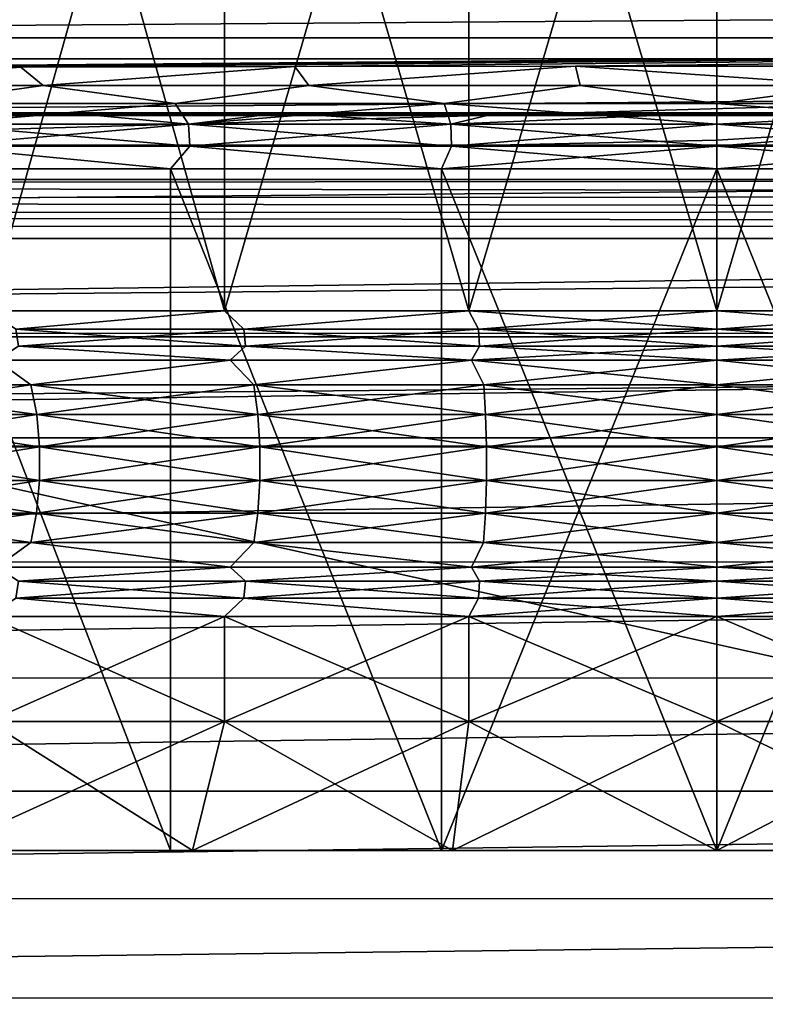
# Model space of a CAD drawing. Header units: metres. Extents: x -206 to 75, y -104 to 104.
# Tile 371 of 656: x -136.41 to -130.62, y 33.09 to 40.72. Entities that reach past the tile are written whole.
import ezdxf

# ---------------------------------------------------------------- set-up
doc = ezdxf.new("R2010")
doc.units = ezdxf.units.M
doc.layers.add('solid_01_1-CONSUMER_THERM_B_125288', color=7, linetype='CONTINUOUS')

msp = doc.modelspace()

# ---------------------------------------------------------------- linework, layer by layer
at = {"layer": 'solid_01_1-CONSUMER_THERM_B_125288'}
for points in [[(-158.776108, 66.195313), (-102.949013, 67.817345), (-158.757141, -66.251068)], [(-102.949013, 67.817345), (-158.757065, -66.804688), (-158.757141, -66.251068)], [(-102.949013, 67.817345), (-103.148926, 67.301086), (-158.757065, -66.804688)], [(-103.148926, 67.301086), (-103.25058, 66.756882), (-158.757065, -66.804688)], [(-103.25058, 66.756882), (-159.058624, -67.86515), (-158.858719, -67.348892)], [(-103.25058, 66.756882), (-103.250504, 66.203262), (-159.058624, -67.86515)], [(-103.25058, 66.756882), (-158.858719, -67.348892), (-158.757065, -66.804688)], [(-103.250504, 66.203262), (-103.231537, -66.243118), (-159.058624, -67.86515)], [(-134.817459, 44.981232, 39.367752), (-134.817459, 38.465504, 39.367752), (-136.650772, 38.465504, 38.772068)], [(-134.817459, 44.981232, 39.367752), (-136.650772, 38.465504, 38.772068), (-136.650772, 44.981232, 38.772072)], [(-136.650772, 44.981232, 10.227927), (-136.650772, 38.465504, 10.227931), (-134.817459, 38.465504, 9.632249)], [(-136.650772, 44.981232, 10.227927), (-134.817459, 38.465504, 9.632249), (-134.817459, 44.981232, 9.632246)], [(-132.923935, 44.981232, 39.728962), (-132.923935, 38.465504, 39.728962), (-134.817459, 38.465504, 39.367752)], [(-132.923935, 44.981232, 39.728962), (-134.817459, 38.465504, 39.367752), (-134.817459, 44.981232, 39.367752)], [(-134.817459, 44.981232, 9.632246), (-134.817459, 38.465504, 9.632249), (-132.923935, 38.465504, 9.271039)], [(-134.817459, 44.981232, 9.632246), (-132.923935, 38.465504, 9.271039), (-132.923935, 44.981232, 9.271039)], [(-131.000076, 44.981232, 39.849998), (-131.000061, 38.465504, 39.849998), (-132.923935, 38.465504, 39.728962)], [(-132.923935, 44.981232, 39.728962), (-131.000076, 44.981232, 39.849998), (-132.923935, 38.465504, 39.728962)], [(-132.923935, 44.981232, 9.271039), (-132.923935, 38.465504, 9.271039), (-131.000061, 38.465504, 9.15)], [(-132.923935, 44.981232, 9.271039), (-131.000061, 38.465504, 9.15), (-131.000076, 44.981232, 9.15)], [(-131.000076, 44.981232, 39.849998), (-129.076202, 44.981236, 39.728962), (-131.000061, 38.465504, 39.849998)], [(-129.076202, 44.981236, 9.271039), (-131.000076, 44.981232, 9.15), (-129.076202, 38.465508, 9.271039)], [(-131.000076, 44.981232, 9.15), (-131.000061, 38.465504, 9.15), (-129.076202, 38.465508, 9.271039)], [(-129.076202, 44.981236, 39.728962), (-129.076202, 38.465508, 39.728962), (-131.000061, 38.465504, 39.849998)], [(-89.964531, 41.016792, 108.5), (-172.035614, 41.016754, 108.5), (-172.545212, 40.420033, 108.5)], [(-89.964531, 41.016792, 108.5), (-172.545212, 40.420033, 108.5), (-89.454918, 40.420071, 108.5)], [(-111.998276, 40.583405, 63.5), (-150.001862, 39.483021, 63.5), (-150.001862, 40.583385, 63.5)], [(-111.998276, 40.583405, 63.5), (-111.998276, 39.483036, 63.5), (-150.001862, 39.483021, 63.5)], [(-111.998276, 40.583405, 63.5), (-150.001862, 40.583385, 63.5), (-142.165909, 40.321934, 38.533939)], [(-111.998276, 40.583405, 63.5), (-142.165909, 40.321934, 38.533939), (-140.374023, 40.335114, 39.792103)], [(-111.998276, 40.583405, 63.5), (-140.374023, 40.335114, 39.792103), (-138.441269, 40.345901, 40.822292)], [(-111.998276, 40.583405, 63.5), (-138.441269, 40.345901, 40.822292), (-136.396637, 40.354141, 41.608913)], [(-111.998276, 40.583405, 63.5), (-136.396637, 40.354141, 41.608913), (-134.270828, 40.359703, 42.140049)], [(-111.998276, 40.583405, 63.5), (-134.270828, 40.359703, 42.140049), (-132.09581, 40.362507, 42.40765)], [(-111.998276, 40.583405, 63.5), (-132.09581, 40.362507, 42.40765), (-129.904327, 40.362507, 42.40765)], [(-89.454918, 40.420071, 108.5), (-172.545212, 40.420033, 108.5), (-172.954926, 39.751484, 108.5)], [(-89.454918, 40.420071, 108.5), (-172.954926, 39.751484, 108.5), (-89.045204, 39.751526, 108.5)], [(-136.396637, 40.354141, 41.608913), (-138.441269, 40.345901, 40.822292), (-138.210922, 40.213741, 40.887657)], [(-136.396637, 40.354141, 41.608913), (-138.210922, 40.213741, 40.887657), (-136.224075, 40.213741, 41.624878)], [(-134.270828, 40.359703, 42.140049), (-136.396637, 40.354141, 41.608913), (-136.224075, 40.213741, 41.624878)], [(-134.270828, 40.359703, 42.140049), (-136.224075, 40.213741, 41.624878), (-134.164032, 40.213741, 42.122169)], [(-132.09581, 40.362507, 42.40765), (-134.270828, 40.359703, 42.140049), (-134.164032, 40.213741, 42.122169)], [(-132.09581, 40.362507, 42.40765), (-134.164032, 40.213741, 42.122169), (-132.059677, 40.213741, 42.372574)], [(-132.09581, 40.362507, 42.40765), (-132.059677, 40.213741, 42.372574), (-129.94046, 40.213745, 42.372574)], [(-129.904327, 40.362507, 42.40765), (-132.09581, 40.362507, 42.40765), (-129.94046, 40.213745, 42.372574)], [(-137.224777, 40.074497, 41.217625), (-136.224075, 40.213741, 41.624878), (-138.210922, 40.213741, 40.887657)], [(-137.224777, 40.074497, 41.217625), (-135.19928, 40.074497, 41.837605), (-136.224075, 40.213741, 41.624878)], [(-135.19928, 40.074497, 41.837605), (-134.164032, 40.213741, 42.122169), (-136.224075, 40.213741, 41.624878)], [(-135.19928, 40.074497, 41.837605), (-133.114578, 40.074497, 42.213123), (-134.164032, 40.213741, 42.122169)], [(-133.114578, 40.074497, 42.213123), (-132.059677, 40.213741, 42.372574), (-134.164032, 40.213741, 42.122169)], [(-133.114578, 40.074497, 42.213123), (-131.000061, 40.074501, 42.33889), (-132.059677, 40.213741, 42.372574)], [(-131.000061, 40.074501, 42.33889), (-129.94046, 40.213745, 42.372574), (-132.059677, 40.213741, 42.372574)], [(-131.000061, 40.074501, 42.33889), (-128.885559, 40.074501, 42.213123), (-129.94046, 40.213745, 42.372574)], [(-137.075211, 39.9142, 41.191338), (-135.19928, 40.074497, 41.837605), (-137.224777, 40.074497, 41.217625)], [(-137.075211, 39.9142, 41.191338), (-135.09639, 39.9142, 41.783756), (-135.19928, 40.074497, 41.837605)], [(-135.09639, 39.9142, 41.783756), (-133.114578, 40.074497, 42.213123), (-135.19928, 40.074497, 41.837605)], [(-135.09639, 39.9142, 41.783756), (-133.06218, 39.9142, 42.142445), (-133.114578, 40.074497, 42.213123)], [(-131.000061, 39.914204, 42.26255), (-131.000061, 40.074501, 42.33889), (-133.114578, 40.074497, 42.213123)], [(-133.06218, 39.9142, 42.142445), (-131.000061, 39.914204, 42.26255), (-133.114578, 40.074497, 42.213123)], [(-128.937958, 39.914204, 42.142445), (-128.885559, 40.074501, 42.213123), (-131.000061, 40.074501, 42.33889)], [(-131.000061, 39.914204, 42.26255), (-128.937958, 39.914204, 42.142445), (-131.000061, 40.074501, 42.33889)], [(-149.500061, 39.981224, 6), (-135.792053, 39.995445, 7.357163), (-137.629044, 40.001968, 7.980417)], [(-136.025284, 40.001972, 7.424076), (-137.629044, 40.001968, 7.980417), (-135.792053, 39.995445, 7.357163)], [(-137.075211, 39.9142, 7.808663), (-137.629044, 40.001968, 7.980417), (-136.025284, 40.001972, 7.424076)], [(-135.09639, 39.9142, 7.216242), (-137.075211, 39.9142, 7.808663), (-136.025284, 40.001972, 7.424076)], [(-134.375824, 40.001972, 7.023036), (-136.025284, 40.001972, 7.424076), (-135.792053, 39.995445, 7.357163)], [(-135.09639, 39.9142, 7.216242), (-136.025284, 40.001972, 7.424076), (-134.375824, 40.001972, 7.023036)], [(-134.375824, 40.001972, 7.023036), (-135.792053, 39.995445, 7.357163), (-133.898193, 39.991051, 6.937518)], [(-133.06218, 39.9142, 6.857554), (-135.09639, 39.9142, 7.216242), (-134.375824, 40.001972, 7.023036)], [(-132.695648, 40.001972, 6.780943), (-134.375824, 40.001972, 7.023036), (-133.898193, 39.991051, 6.937518)], [(-133.06218, 39.9142, 6.857554), (-134.375824, 40.001972, 7.023036), (-132.695648, 40.001972, 6.780943)], [(-132.695648, 40.001972, 6.780943), (-133.898193, 39.991051, 6.937518), (-131.96994, 39.988842, 6.726448)], [(-133.06218, 39.9142, 6.857554), (-132.695648, 40.001972, 6.780943), (-131.000061, 40.001972, 6.7)], [(-133.06218, 39.9142, 6.857554), (-131.000061, 40.001972, 6.7), (-131.000061, 39.914204, 6.737451)], [(-131.000061, 40.001972, 6.7), (-132.695648, 40.001972, 6.780943), (-131.96994, 39.988842, 6.726448)], [(-131.000061, 40.001972, 6.7), (-131.96994, 39.988842, 6.726448), (-130.030197, 39.988842, 6.726447)], [(-129.304474, 40.001972, 6.780943), (-131.000061, 40.001972, 6.7), (-130.030197, 39.988842, 6.726447)], [(-131.000061, 39.914204, 6.737451), (-131.000061, 40.001972, 6.7), (-129.304474, 40.001972, 6.780943)], [(-128.937958, 39.914204, 6.857554), (-131.000061, 39.914204, 6.737451), (-129.304474, 40.001972, 6.780943)], [(-149.500061, 39.981224, 6), (-133.898193, 39.991051, 6.937518), (-135.792053, 39.995445, 7.357163)], [(-149.500061, 39.981224, 6), (-131.96994, 39.988842, 6.726448), (-133.898193, 39.991051, 6.937518)], [(-149.500061, 39.981224, 6), (-130.030197, 39.988842, 6.726447), (-131.96994, 39.988842, 6.726448)], [(-112.500069, 39.981243, 6), (-130.030197, 39.988842, 6.726447), (-149.500061, 39.981224, 6)], [(-112.500069, 39.981243, 6), (-149.500061, 39.981224, 6), (-112.500061, 31.781242, 6)], [(-149.500061, 39.981224, 6), (-149.500061, 31.781225, 6), (-112.500061, 31.781242, 6)], [(-135.085602, 39.742752, 41.738201), (-135.09639, 39.9142, 41.783756), (-137.075211, 39.9142, 41.191338)], [(-135.085602, 39.742752, 41.738201), (-137.075211, 39.9142, 41.191338), (-137.059204, 39.742752, 41.147343)], [(-137.059204, 39.742752, 7.852659), (-137.075211, 39.9142, 7.808663), (-135.09639, 39.9142, 7.216242)], [(-137.059204, 39.742752, 7.852659), (-135.09639, 39.9142, 7.216242), (-135.085602, 39.742752, 7.2618)], [(-133.056732, 39.742752, 42.095943), (-133.06218, 39.9142, 42.142445), (-135.09639, 39.9142, 41.783756)], [(-133.056732, 39.742752, 42.095943), (-135.09639, 39.9142, 41.783756), (-135.085602, 39.742752, 41.738201)], [(-135.085602, 39.742752, 7.2618), (-135.09639, 39.9142, 7.216242), (-133.06218, 39.9142, 6.857554)], [(-135.085602, 39.742752, 7.2618), (-133.06218, 39.9142, 6.857554), (-133.056732, 39.742752, 6.904057)], [(-133.056732, 39.742752, 6.904057), (-133.06218, 39.9142, 6.857554), (-131.000061, 39.914204, 6.737451)], [(-133.06218, 39.9142, 42.142445), (-131.000061, 39.742756, 42.215729), (-131.000061, 39.914204, 42.26255)], [(-133.056732, 39.742752, 42.095943), (-131.000061, 39.742756, 42.215729), (-133.06218, 39.9142, 42.142445)], [(-133.056732, 39.742752, 6.904057), (-131.000061, 39.914204, 6.737451), (-131.000061, 39.789688, 6.77468)], [(-131.000061, 39.789688, 6.77468), (-131.000061, 39.914204, 6.737451), (-128.937958, 39.914204, 6.857554)], [(-131.000061, 39.742756, 6.78427), (-128.937958, 39.914204, 6.857554), (-128.94339, 39.742756, 6.904057)], [(-131.000061, 39.789688, 6.77468), (-128.937958, 39.914204, 6.857554), (-131.000061, 39.742756, 6.78427)], [(-128.94339, 39.742756, 42.095943), (-128.937958, 39.914204, 42.142445), (-131.000061, 39.914204, 42.26255)], [(-128.94339, 39.742756, 42.095943), (-131.000061, 39.914204, 42.26255), (-131.000061, 39.742756, 42.215729)], [(-133.056732, 39.742752, 6.904057), (-131.000061, 39.789688, 6.77468), (-131.000061, 39.742756, 6.78427)], [(-89.045204, 39.751526, 108.5), (-172.954926, 39.751484, 108.5), (-173.255432, 39.026073, 108.5)], [(-89.045204, 39.751526, 108.5), (-173.255432, 39.026073, 108.5), (-88.744705, 39.026115, 108.5)], [(-137.059204, 39.742752, 41.147343), (-137.276581, 39.566082, 41.049786), (-135.235962, 39.566082, 41.685669)], [(-137.059204, 39.742752, 7.852659), (-135.235962, 39.566082, 7.31433), (-137.276581, 39.566082, 7.950212)], [(-135.085602, 39.742752, 41.738201), (-137.059204, 39.742752, 41.147343), (-135.235962, 39.566082, 41.685669)], [(-137.059204, 39.742752, 7.852659), (-135.085602, 39.742752, 7.2618), (-135.235962, 39.566082, 7.31433)], [(-135.085602, 39.742752, 41.738201), (-135.235962, 39.566082, 41.685669), (-133.13356, 39.566082, 42.070946)], [(-135.085602, 39.742752, 7.2618), (-133.13356, 39.566082, 6.929053), (-135.235962, 39.566082, 7.31433)], [(-133.056732, 39.742752, 42.095943), (-135.085602, 39.742752, 41.738201), (-133.13356, 39.566082, 42.070946)], [(-135.085602, 39.742752, 7.2618), (-133.056732, 39.742752, 6.904057), (-133.13356, 39.566082, 6.929053)], [(-133.13356, 39.566082, 6.929053), (-131.000061, 39.742756, 6.78427), (-131.000061, 39.566082, 6.8)], [(-133.056732, 39.742752, 6.904057), (-131.000061, 39.742756, 6.78427), (-133.13356, 39.566082, 6.929053)], [(-133.056732, 39.742752, 42.095943), (-133.13356, 39.566082, 42.070946), (-131.000061, 39.566082, 42.200001)], [(-133.056732, 39.742752, 42.095943), (-131.000061, 39.566082, 42.200001), (-131.000061, 39.742756, 42.215729)], [(-128.94339, 39.742756, 6.904057), (-128.866562, 39.566086, 6.929053), (-131.000061, 39.566082, 6.8)], [(-131.000061, 39.742756, 6.78427), (-128.94339, 39.742756, 6.904057), (-131.000061, 39.566082, 6.8)], [(-131.000061, 39.742756, 42.215729), (-131.000061, 39.566082, 42.200001), (-128.866562, 39.566086, 42.070946)], [(-128.94339, 39.742756, 42.095943), (-131.000061, 39.742756, 42.215729), (-128.866562, 39.566086, 42.070946)], [(-137.276642, 34.281231, 41.049763), (-135.236099, 34.281231, 41.685635), (-137.276581, 39.566082, 41.049786)], [(-135.236084, 34.281231, 7.31436), (-137.276611, 34.281231, 7.950229), (-137.276581, 39.566082, 7.950212)], [(-135.236099, 34.281231, 41.685635), (-135.235962, 39.566082, 41.685669), (-137.276581, 39.566082, 41.049786)], [(-135.236084, 34.281231, 7.31436), (-137.276581, 39.566082, 7.950212), (-135.235962, 39.566082, 7.31433)], [(-135.236099, 34.281231, 41.685635), (-133.133713, 34.281231, 42.07093), (-135.235962, 39.566082, 41.685669)], [(-133.133698, 34.281231, 6.929069), (-135.236084, 34.281231, 7.31436), (-135.235962, 39.566082, 7.31433)], [(-133.133713, 34.281231, 42.07093), (-133.13356, 39.566082, 42.070946), (-135.235962, 39.566082, 41.685669)], [(-133.133698, 34.281231, 6.929069), (-135.235962, 39.566082, 7.31433), (-133.13356, 39.566082, 6.929053)], [(-133.133713, 34.281231, 42.07093), (-131.000061, 34.281235, 42.200001), (-133.13356, 39.566082, 42.070946)], [(-133.133698, 34.281231, 6.929069), (-133.13356, 39.566082, 6.929053), (-131.000061, 39.566082, 6.8)], [(-131.000061, 34.281235, 6.8), (-133.133698, 34.281231, 6.929069), (-131.000061, 39.566082, 6.8)], [(-131.000061, 34.281235, 42.200001), (-131.000061, 39.566082, 42.200001), (-133.13356, 39.566082, 42.070946)], [(-131.000061, 34.281235, 6.8), (-131.000061, 39.566082, 6.8), (-128.866562, 39.566086, 6.929053)], [(-128.866425, 34.281235, 6.92907), (-131.000061, 34.281235, 6.8), (-128.866562, 39.566086, 6.929053)], [(-128.866425, 34.281235, 42.07093), (-128.866562, 39.566086, 42.070946), (-131.000061, 39.566082, 42.200001)], [(-128.866425, 34.281235, 42.07093), (-131.000061, 39.566082, 42.200001), (-131.000061, 34.281235, 42.200001)], [(-162.553787, 39.443985, 63.5), (-150.001862, 39.483021, 63.5), (-111.998276, 39.483036, 63.5)], [(-99.461288, 39.362534, 63.5), (-162.553787, 39.443985, 63.5), (-111.998276, 39.483036, 63.5)], [(-162.553787, 39.443985, 63.5), (-99.461288, 39.362534, 63.5), (-162.53154, 39.332439, 63.5)], [(-162.53154, 39.332439, 63.5), (-99.461288, 39.362534, 63.5), (-99.497536, 39.239677, 63.5)], [(-162.53154, 39.332439, 63.5), (-99.497536, 39.239677, 63.5), (-162.496643, 39.223804, 63.5)], [(-162.496643, 39.223804, 63.5), (-99.497536, 39.239677, 63.5), (-99.549232, 39.122292, 63.5)], [(-162.496643, 39.223804, 63.5), (-99.549232, 39.122292, 63.5), (-162.449829, 39.120266, 63.5)], [(-162.096909, 38.291012, 63.5), (-162.449829, 39.120266, 63.5), (-99.549232, 39.122292, 63.5)], [(-162.096909, 38.291012, 63.5), (-99.549232, 39.122292, 63.5), (-99.902328, 38.293732, 63.5)], [(-88.744705, 39.026115, 108.5), (-173.255432, 39.026073, 108.5), (-173.438461, 38.263622, 108.5)], [(-88.744705, 39.026115, 108.5), (-173.438461, 38.263622, 108.5), (-88.561668, 38.263664, 108.5)], [(-136.435867, 38.322735, 38.833035), (-136.650772, 38.465504, 38.772068), (-134.817459, 38.465504, 39.367752)], [(-136.435867, 38.322735, 10.166964), (-134.817459, 38.465504, 9.632249), (-136.650772, 38.465504, 10.227931)], [(-134.668579, 38.322735, 39.383747), (-136.435867, 38.322735, 38.833035), (-134.817459, 38.465504, 39.367752)], [(-136.435867, 38.322735, 10.166964), (-134.668579, 38.322735, 9.616254), (-134.817459, 38.465504, 9.632249)], [(-134.668579, 38.322735, 39.383747), (-134.817459, 38.465504, 39.367752), (-132.923935, 38.465504, 39.728962)], [(-134.668579, 38.322735, 9.616254), (-132.923935, 38.465504, 9.271039), (-134.817459, 38.465504, 9.632249)], [(-132.847794, 38.322739, 39.717419), (-134.668579, 38.322735, 39.383747), (-132.923935, 38.465504, 39.728962)], [(-134.668579, 38.322735, 9.616254), (-132.847794, 38.322739, 9.282583), (-132.923935, 38.465504, 9.271039)], [(-132.847794, 38.322739, 39.717419), (-132.923935, 38.465504, 39.728962), (-131.000061, 38.465504, 39.849998)], [(-131.000061, 38.322739, 9.170815), (-131.000061, 38.465504, 9.15), (-132.923935, 38.465504, 9.271039)], [(-132.847794, 38.322739, 9.282583), (-131.000061, 38.322739, 9.170815), (-132.923935, 38.465504, 9.271039)], [(-131.000061, 38.322739, 39.829185), (-132.847794, 38.322739, 39.717419), (-131.000061, 38.465504, 39.849998)], [(-129.076202, 38.465508, 39.728962), (-131.000061, 38.322739, 39.829185), (-131.000061, 38.465504, 39.849998)], [(-129.076202, 38.465508, 9.271039), (-131.000061, 38.465504, 9.15), (-129.152344, 38.322739, 9.282583)], [(-129.076202, 38.465508, 39.728962), (-129.152344, 38.322739, 39.717419), (-131.000061, 38.322739, 39.829185)], [(-129.152344, 38.322739, 9.282583), (-131.000061, 38.465504, 9.15), (-131.000061, 38.322739, 9.170815)], [(-134.654007, 38.191612, 9.675358), (-134.668579, 38.322735, 9.616254), (-136.435867, 38.322735, 10.166964)], [(-136.414291, 38.191612, 10.223881), (-134.654007, 38.191612, 9.675358), (-136.435867, 38.322735, 10.166964)], [(-136.414291, 38.191612, 38.776119), (-136.435867, 38.322735, 38.833035), (-134.668579, 38.322735, 39.383747)], [(-134.654007, 38.191612, 39.324642), (-136.414291, 38.191612, 38.776119), (-134.668579, 38.322735, 39.383747)], [(-132.840454, 38.191616, 9.343012), (-132.847794, 38.322739, 9.282583), (-134.668579, 38.322735, 9.616254)], [(-134.654007, 38.191612, 39.324642), (-134.668579, 38.322735, 39.383747), (-132.847794, 38.322739, 39.717419)], [(-134.654007, 38.191612, 9.675358), (-132.840454, 38.191616, 9.343012), (-134.668579, 38.322735, 9.616254)], [(-132.840454, 38.191616, 39.65699), (-134.654007, 38.191612, 39.324642), (-132.847794, 38.322739, 39.717419)], [(-131.000061, 38.191616, 9.231688), (-131.000061, 38.322739, 9.170815), (-132.847794, 38.322739, 9.282583)], [(-132.840454, 38.191616, 9.343012), (-131.000061, 38.191616, 9.231688), (-132.847794, 38.322739, 9.282583)], [(-132.840454, 38.191616, 39.65699), (-132.847794, 38.322739, 39.717419), (-131.000061, 38.322739, 39.829185)], [(-132.840454, 38.191616, 39.65699), (-131.000061, 38.322739, 39.829185), (-131.000061, 38.191616, 39.768311)], [(-129.159668, 38.191616, 9.343012), (-131.000061, 38.322739, 9.170815), (-131.000061, 38.191616, 9.231688)], [(-129.159668, 38.191616, 9.343012), (-129.152344, 38.322739, 9.282583), (-131.000061, 38.322739, 9.170815)], [(-129.152344, 38.322739, 39.717419), (-131.000061, 38.191616, 39.768311), (-131.000061, 38.322739, 39.829185)], [(-129.159668, 38.191616, 39.65699), (-131.000061, 38.191616, 39.768311), (-129.152344, 38.322739, 39.717419)], [(-88.561668, 38.263664, 108.5), (-173.500061, 37.481213, 108.5), (-88.500069, 37.481255, 108.5)], [(-88.561668, 38.263664, 108.5), (-173.438461, 38.263622, 108.5), (-173.500061, 37.481213, 108.5)], [(-162.096909, 38.291012, 63.5), (-99.902328, 38.293732, 63.5), (-161.879105, 37.416245, 63.5)], [(-161.879105, 37.416245, 63.5), (-99.902328, 38.293732, 63.5), (-100.120598, 37.418884, 63.5)], [(-136.414291, 38.191612, 38.776119), (-134.773331, 38.083481, 39.195908), (-136.585464, 38.083481, 38.607109)], [(-136.414291, 38.191612, 10.223881), (-136.585464, 38.083481, 10.392891), (-134.773331, 38.083481, 9.804094)], [(-134.654007, 38.191612, 39.324642), (-134.773331, 38.083481, 39.195908), (-136.414291, 38.191612, 38.776119)], [(-136.414291, 38.191612, 10.223881), (-134.773331, 38.083481, 9.804094), (-134.654007, 38.191612, 9.675358)], [(-134.654007, 38.191612, 39.324642), (-132.901703, 38.083481, 39.55294), (-134.773331, 38.083481, 39.195908)], [(-134.654007, 38.191612, 9.675358), (-134.773331, 38.083481, 9.804094), (-132.901703, 38.083481, 9.44706)], [(-132.840454, 38.191616, 39.65699), (-132.901703, 38.083481, 39.55294), (-134.654007, 38.191612, 39.324642)], [(-134.654007, 38.191612, 9.675358), (-132.901703, 38.083481, 9.44706), (-132.840454, 38.191616, 9.343012)], [(-131.000061, 38.191616, 39.768311), (-131.000061, 38.083481, 39.672581), (-132.901703, 38.083481, 39.55294)], [(-132.840454, 38.191616, 9.343012), (-132.901703, 38.083481, 9.44706), (-131.000061, 38.083481, 9.327419)], [(-132.840454, 38.191616, 39.65699), (-131.000061, 38.191616, 39.768311), (-132.901703, 38.083481, 39.55294)], [(-132.840454, 38.191616, 9.343012), (-131.000061, 38.083481, 9.327419), (-131.000061, 38.191616, 9.231688)], [(-129.159668, 38.191616, 39.65699), (-129.098434, 38.083485, 39.55294), (-131.000061, 38.083481, 39.672581)], [(-129.159668, 38.191616, 39.65699), (-131.000061, 38.083481, 39.672581), (-131.000061, 38.191616, 39.768311)], [(-131.000061, 38.191616, 9.231688), (-131.000061, 38.083481, 9.327419), (-129.098434, 38.083485, 9.44706)], [(-129.159668, 38.191616, 9.343012), (-131.000061, 38.191616, 9.231688), (-129.098434, 38.083485, 9.44706)], [(-136.317764, 37.892269, 38.521606), (-137.969101, 37.892269, 37.778397), (-136.585464, 38.083481, 38.607109)], [(-137.969101, 37.892269, 11.221605), (-136.317764, 37.892269, 10.478395), (-136.585464, 38.083481, 10.392891)], [(-136.317764, 37.892269, 38.521606), (-136.585464, 38.083481, 38.607109), (-134.773331, 38.083481, 39.195908)], [(-136.317764, 37.892269, 10.478395), (-134.773331, 38.083481, 9.804094), (-136.585464, 38.083481, 10.392891)], [(-134.588867, 37.892273, 39.060349), (-136.317764, 37.892269, 38.521606), (-134.773331, 38.083481, 39.195908)], [(-136.317764, 37.892269, 10.478395), (-134.588867, 37.892273, 9.939651), (-134.773331, 38.083481, 9.804094)], [(-134.588867, 37.892273, 39.060349), (-134.773331, 38.083481, 39.195908), (-132.901703, 38.083481, 39.55294)], [(-134.588867, 37.892273, 9.939651), (-132.901703, 38.083481, 9.44706), (-134.773331, 38.083481, 9.804094)], [(-132.807648, 37.892273, 39.386772), (-134.588867, 37.892273, 39.060349), (-132.901703, 38.083481, 39.55294)], [(-134.588867, 37.892273, 9.939651), (-132.807648, 37.892273, 9.61323), (-132.901703, 38.083481, 9.44706)], [(-132.807648, 37.892273, 39.386772), (-132.901703, 38.083481, 39.55294), (-131.000061, 38.083481, 39.672581)], [(-132.901703, 38.083481, 9.44706), (-131.000061, 37.892273, 9.503891), (-131.000061, 38.083481, 9.327419)], [(-132.807648, 37.892273, 9.61323), (-131.000061, 37.892273, 9.503891), (-132.901703, 38.083481, 9.44706)], [(-132.807648, 37.892273, 39.386772), (-131.000061, 38.083481, 39.672581), (-131.000061, 37.892273, 39.496109)], [(-129.098434, 38.083485, 39.55294), (-131.000061, 37.892273, 39.496109), (-131.000061, 38.083481, 39.672581)], [(-129.098434, 38.083485, 39.55294), (-129.19249, 37.892273, 39.386772), (-131.000061, 37.892273, 39.496109)], [(-129.098434, 38.083485, 9.44706), (-131.000061, 38.083481, 9.327419), (-129.19249, 37.892273, 9.61323)], [(-131.000061, 38.083481, 9.327419), (-131.000061, 37.892273, 9.503891), (-129.19249, 37.892273, 9.61323)], [(-136.273743, 37.663296, 10.594459), (-136.317764, 37.892269, 10.478395), (-137.969101, 37.892269, 11.221605)], [(-137.911423, 37.663296, 11.331517), (-136.273743, 37.663296, 10.594459), (-137.969101, 37.892269, 11.221605)], [(-137.911423, 37.663296, 37.668484), (-137.969101, 37.892269, 37.778397), (-136.317764, 37.892269, 38.521606)], [(-136.273743, 37.663296, 38.40554), (-137.911423, 37.663296, 37.668484), (-136.317764, 37.892269, 38.521606)], [(-134.559158, 37.663296, 10.060174), (-134.588867, 37.892273, 9.939651), (-136.317764, 37.892269, 10.478395)], [(-136.273743, 37.663296, 38.40554), (-136.317764, 37.892269, 38.521606), (-134.588867, 37.892273, 39.060349)], [(-136.273743, 37.663296, 10.594459), (-134.559158, 37.663296, 10.060174), (-136.317764, 37.892269, 10.478395)], [(-134.559158, 37.663296, 38.939827), (-136.273743, 37.663296, 38.40554), (-134.588867, 37.892273, 39.060349)], [(-132.792679, 37.663296, 9.736455), (-132.807648, 37.892273, 9.61323), (-134.588867, 37.892273, 9.939651)], [(-134.559158, 37.663296, 10.060174), (-132.792679, 37.663296, 9.736455), (-134.588867, 37.892273, 9.939651)], [(-134.559158, 37.663296, 38.939827), (-134.588867, 37.892273, 39.060349), (-132.807648, 37.892273, 39.386772)], [(-132.792679, 37.663296, 39.263546), (-134.559158, 37.663296, 38.939827), (-132.807648, 37.892273, 39.386772)], [(-132.792679, 37.663296, 39.263546), (-132.807648, 37.892273, 39.386772), (-131.000061, 37.892273, 39.496109)], [(-132.807648, 37.892273, 9.61323), (-131.000061, 37.6633, 9.628021), (-131.000061, 37.892273, 9.503891)], [(-132.792679, 37.663296, 9.736455), (-131.000061, 37.6633, 9.628021), (-132.807648, 37.892273, 9.61323)], [(-132.792679, 37.663296, 39.263546), (-131.000061, 37.892273, 39.496109), (-131.000061, 37.6633, 39.371979)], [(-131.000061, 37.6633, 39.371979), (-131.000061, 37.892273, 39.496109), (-129.19249, 37.892273, 39.386772)], [(-129.207443, 37.6633, 39.263546), (-131.000061, 37.6633, 39.371979), (-129.19249, 37.892273, 39.386772)], [(-129.207443, 37.6633, 9.736455), (-129.19249, 37.892273, 9.61323), (-131.000061, 37.892273, 9.503891)], [(-131.000061, 37.6633, 9.628021), (-129.207443, 37.6633, 9.736455), (-131.000061, 37.892273, 9.503891)], [(-136.251068, 37.410812, 10.654255), (-136.273743, 37.663296, 10.594459), (-137.911423, 37.663296, 11.331517)], [(-137.881699, 37.410812, 11.388144), (-136.251068, 37.410812, 10.654255), (-137.911423, 37.663296, 11.331517)], [(-137.881699, 37.410812, 37.611855), (-137.911423, 37.663296, 37.668484), (-136.273743, 37.663296, 38.40554)], [(-136.251068, 37.410812, 38.345745), (-137.881699, 37.410812, 37.611855), (-136.273743, 37.663296, 38.40554)], [(-134.543854, 37.410812, 10.122268), (-134.559158, 37.663296, 10.060174), (-136.273743, 37.663296, 10.594459)], [(-136.251068, 37.410812, 10.654255), (-134.543854, 37.410812, 10.122268), (-136.273743, 37.663296, 10.594459)], [(-136.251068, 37.410812, 38.345745), (-136.273743, 37.663296, 38.40554), (-134.559158, 37.663296, 38.939827)], [(-134.543854, 37.410812, 38.877731), (-136.251068, 37.410812, 38.345745), (-134.559158, 37.663296, 38.939827)], [(-132.784973, 37.410812, 9.799941), (-132.792679, 37.663296, 9.736455), (-134.559158, 37.663296, 10.060174)], [(-134.543854, 37.410812, 10.122268), (-132.784973, 37.410812, 9.799941), (-134.559158, 37.663296, 10.060174)], [(-134.543854, 37.410812, 38.877731), (-134.559158, 37.663296, 38.939827), (-132.792679, 37.663296, 39.263546)], [(-132.784973, 37.410812, 39.200058), (-134.543854, 37.410812, 38.877731), (-132.792679, 37.663296, 39.263546)], [(-132.784973, 37.410812, 39.200058), (-132.792679, 37.663296, 39.263546), (-131.000061, 37.6633, 39.371979)], [(-132.792679, 37.663296, 9.736455), (-131.000061, 37.410816, 9.691974), (-131.000061, 37.6633, 9.628021)], [(-132.784973, 37.410812, 9.799941), (-131.000061, 37.410816, 9.691974), (-132.792679, 37.663296, 9.736455)], [(-132.784973, 37.410812, 39.200058), (-131.000061, 37.6633, 39.371979), (-131.000061, 37.410816, 39.308025)], [(-131.000061, 37.410816, 39.308025), (-131.000061, 37.6633, 39.371979), (-129.207443, 37.6633, 39.263546)], [(-129.215149, 37.410816, 39.200058), (-131.000061, 37.410816, 39.308025), (-129.207443, 37.6633, 39.263546)], [(-129.215149, 37.410816, 9.799941), (-129.207443, 37.6633, 9.736455), (-131.000061, 37.6633, 9.628021)], [(-131.000061, 37.410816, 9.691974), (-129.215149, 37.410816, 9.799941), (-131.000061, 37.6633, 9.628021)], [(-173.500031, -37.518787, 108.5), (-88.500069, 37.481255, 108.5), (-173.500061, 37.481213, 108.5)], [(-173.500031, -37.518787, 108.5), (-88.500031, -37.518745, 108.5), (-88.500069, 37.481255, 108.5)], [(-161.879105, 37.416245, 63.5), (-100.120598, 37.418884, 63.5), (-161.801987, 36.518055, 63.5)], [(-161.801987, 36.518055, 63.5), (-100.120598, 37.418884, 63.5), (-100.198135, 36.520542, 63.5)], [(-137.881775, 37.150356, 11.388), (-136.251129, 37.150356, 10.654103), (-137.881699, 37.410812, 11.388144)], [(-137.881775, 37.150356, 37.612), (-137.881699, 37.410812, 37.611855), (-136.251068, 37.410812, 38.345745)], [(-136.251129, 37.150356, 38.345898), (-137.881775, 37.150356, 37.612), (-136.251068, 37.410812, 38.345745)], [(-136.251129, 37.150356, 10.654103), (-136.251068, 37.410812, 10.654255), (-137.881699, 37.410812, 11.388144)], [(-136.251129, 37.150356, 10.654103), (-134.5439, 37.150356, 10.12211), (-136.251068, 37.410812, 10.654255)], [(-136.251129, 37.150356, 38.345898), (-136.251068, 37.410812, 38.345745), (-134.543854, 37.410812, 38.877731)], [(-134.5439, 37.150356, 38.877888), (-136.251129, 37.150356, 38.345898), (-134.543854, 37.410812, 38.877731)], [(-134.5439, 37.150356, 10.12211), (-134.543854, 37.410812, 10.122268), (-136.251068, 37.410812, 10.654255)], [(-134.5439, 37.150356, 10.12211), (-132.785004, 37.150356, 9.79978), (-134.543854, 37.410812, 10.122268)], [(-134.5439, 37.150356, 38.877888), (-134.543854, 37.410812, 38.877731), (-132.784973, 37.410812, 39.200058)], [(-132.785004, 37.150356, 39.200218), (-134.5439, 37.150356, 38.877888), (-132.784973, 37.410812, 39.200058)], [(-132.785004, 37.150356, 9.79978), (-132.784973, 37.410812, 9.799941), (-134.543854, 37.410812, 10.122268)], [(-132.785004, 37.150356, 39.200218), (-131.000061, 37.410816, 39.308025), (-131.000061, 37.150356, 39.308189)], [(-132.785004, 37.150356, 39.200218), (-132.784973, 37.410812, 39.200058), (-131.000061, 37.410816, 39.308025)], [(-132.785004, 37.150356, 9.79978), (-131.000061, 37.150356, 9.691812), (-132.784973, 37.410812, 9.799941)], [(-132.784973, 37.410812, 9.799941), (-131.000061, 37.150356, 9.691812), (-131.000061, 37.410816, 9.691974)], [(-131.000061, 37.150356, 39.308189), (-131.000061, 37.410816, 39.308025), (-129.215149, 37.410816, 39.200058)], [(-129.215134, 37.15036, 39.200218), (-131.000061, 37.150356, 39.308189), (-129.215149, 37.410816, 39.200058)], [(-129.215134, 37.15036, 9.79978), (-129.215149, 37.410816, 9.799941), (-131.000061, 37.410816, 9.691974)], [(-131.000061, 37.150356, 9.691812), (-129.215134, 37.15036, 9.79978), (-131.000061, 37.410816, 9.691974)], [(-137.911636, 36.897949, 11.331097), (-136.273911, 36.897953, 10.594014), (-137.881775, 37.150356, 11.388)], [(-137.911636, 36.897949, 37.668903), (-137.881775, 37.150356, 37.612), (-136.251129, 37.150356, 38.345898)], [(-136.273911, 36.897953, 38.405987), (-137.911636, 36.897949, 37.668903), (-136.251129, 37.150356, 38.345898)], [(-136.273911, 36.897953, 10.594014), (-136.251129, 37.150356, 10.654103), (-137.881775, 37.150356, 11.388)], [(-136.273911, 36.897953, 10.594014), (-134.55928, 36.897953, 10.059712), (-136.251129, 37.150356, 10.654103)], [(-136.273911, 36.897953, 38.405987), (-136.251129, 37.150356, 38.345898), (-134.5439, 37.150356, 38.877888)], [(-134.55928, 36.897953, 38.940289), (-136.273911, 36.897953, 38.405987), (-134.5439, 37.150356, 38.877888)], [(-134.55928, 36.897953, 10.059712), (-134.5439, 37.150356, 10.12211), (-136.251129, 37.150356, 10.654103)], [(-134.55928, 36.897953, 10.059712), (-132.79274, 36.897953, 9.735983), (-134.5439, 37.150356, 10.12211)], [(-134.55928, 36.897953, 38.940289), (-134.5439, 37.150356, 38.877888), (-132.785004, 37.150356, 39.200218)], [(-132.79274, 36.897953, 39.264015), (-134.55928, 36.897953, 38.940289), (-132.785004, 37.150356, 39.200218)], [(-132.79274, 36.897953, 9.735983), (-132.785004, 37.150356, 9.79978), (-134.5439, 37.150356, 10.12211)], [(-132.79274, 36.897953, 39.264015), (-131.000061, 37.150356, 39.308189), (-131.000061, 36.897953, 39.372456)], [(-132.79274, 36.897953, 39.264015), (-132.785004, 37.150356, 39.200218), (-131.000061, 37.150356, 39.308189)], [(-132.79274, 36.897953, 9.735983), (-131.000061, 36.897953, 9.627546), (-132.785004, 37.150356, 9.79978)], [(-132.785004, 37.150356, 9.79978), (-131.000061, 36.897953, 9.627546), (-131.000061, 37.150356, 9.691812)], [(-131.000061, 36.897953, 39.372456), (-131.000061, 37.150356, 39.308189), (-129.215134, 37.15036, 39.200218)], [(-129.207397, 36.897953, 39.264015), (-131.000061, 36.897953, 39.372456), (-129.215134, 37.15036, 39.200218)], [(-129.207397, 36.897953, 9.735983), (-129.215134, 37.15036, 9.79978), (-131.000061, 37.150356, 9.691812)], [(-131.000061, 36.897953, 9.627546), (-129.207397, 36.897953, 9.735983), (-131.000061, 37.150356, 9.691812)], [(-137.969452, 36.669128, 37.779068), (-137.911636, 36.897949, 37.668903), (-136.273911, 36.897953, 38.405987)], [(-136.318024, 36.669132, 38.522316), (-137.969452, 36.669128, 37.779068), (-136.273911, 36.897953, 38.405987)], [(-137.969452, 36.669128, 11.220932), (-136.318024, 36.669132, 10.477684), (-137.911636, 36.897949, 11.331097)], [(-136.318024, 36.669132, 10.477684), (-136.273911, 36.897953, 10.594014), (-137.911636, 36.897949, 11.331097)], [(-136.318024, 36.669132, 10.477684), (-134.58905, 36.669132, 9.938913), (-136.273911, 36.897953, 10.594014)], [(-136.318024, 36.669132, 38.522316), (-136.273911, 36.897953, 38.405987), (-134.55928, 36.897953, 38.940289)], [(-134.58905, 36.669132, 39.061089), (-136.318024, 36.669132, 38.522316), (-134.55928, 36.897953, 38.940289)], [(-134.58905, 36.669132, 9.938913), (-134.55928, 36.897953, 10.059712), (-136.273911, 36.897953, 10.594014)], [(-134.58905, 36.669132, 9.938913), (-132.807739, 36.669132, 9.612475), (-134.55928, 36.897953, 10.059712)], [(-134.58905, 36.669132, 39.061089), (-134.55928, 36.897953, 38.940289), (-132.79274, 36.897953, 39.264015)], [(-132.807739, 36.669132, 39.387524), (-134.58905, 36.669132, 39.061089), (-132.79274, 36.897953, 39.264015)], [(-132.807739, 36.669132, 9.612475), (-132.79274, 36.897953, 9.735983), (-134.55928, 36.897953, 10.059712)], [(-132.807739, 36.669132, 39.387524), (-131.000061, 36.897953, 39.372456), (-131.000061, 36.669132, 39.496868)], [(-132.807739, 36.669132, 39.387524), (-132.79274, 36.897953, 39.264015), (-131.000061, 36.897953, 39.372456)], [(-132.807739, 36.669132, 9.612475), (-131.000061, 36.669132, 9.503132), (-132.79274, 36.897953, 9.735983)], [(-132.79274, 36.897953, 9.735983), (-131.000061, 36.669132, 9.503132), (-131.000061, 36.897953, 9.627546)], [(-131.000061, 36.669132, 39.496868), (-131.000061, 36.897953, 39.372456), (-129.207397, 36.897953, 39.264015)], [(-129.192398, 36.669132, 39.387524), (-131.000061, 36.669132, 39.496868), (-129.207397, 36.897953, 39.264015)], [(-129.192398, 36.669132, 9.612475), (-129.207397, 36.897953, 9.735983), (-131.000061, 36.897953, 9.627546)], [(-131.000061, 36.669132, 9.503132), (-129.192398, 36.669132, 9.612475), (-131.000061, 36.897953, 9.627546)], [(-136.318024, 36.669132, 38.522316), (-136.585464, 36.478981, 38.607109), (-137.969452, 36.669128, 37.779068)], [(-137.969452, 36.669128, 11.220932), (-136.585464, 36.478981, 10.392891), (-136.318024, 36.669132, 10.477684)], [(-136.318024, 36.669132, 38.522316), (-134.773331, 36.478981, 39.195908), (-136.585464, 36.478981, 38.607109)], [(-136.318024, 36.669132, 10.477684), (-136.585464, 36.478981, 10.392891), (-134.773331, 36.478981, 9.804094)], [(-134.58905, 36.669132, 39.061089), (-134.773331, 36.478981, 39.195908), (-136.318024, 36.669132, 38.522316)], [(-136.318024, 36.669132, 10.477684), (-134.773331, 36.478981, 9.804094), (-134.58905, 36.669132, 9.938913)], [(-134.58905, 36.669132, 39.061089), (-132.901688, 36.478985, 39.55294), (-134.773331, 36.478981, 39.195908)], [(-134.58905, 36.669132, 9.938913), (-134.773331, 36.478981, 9.804094), (-132.901688, 36.478985, 9.44706)], [(-132.807739, 36.669132, 39.387524), (-132.901688, 36.478985, 39.55294), (-134.58905, 36.669132, 39.061089)], [(-134.58905, 36.669132, 9.938913), (-132.901688, 36.478985, 9.44706), (-132.807739, 36.669132, 9.612475)], [(-131.000061, 36.669132, 39.496868), (-131.000061, 36.478985, 39.672581), (-132.901688, 36.478985, 39.55294)], [(-132.807739, 36.669132, 39.387524), (-131.000061, 36.669132, 39.496868), (-132.901688, 36.478985, 39.55294)], [(-132.807739, 36.669132, 9.612475), (-132.901688, 36.478985, 9.44706), (-131.000061, 36.478985, 9.327419)], [(-132.807739, 36.669132, 9.612475), (-131.000061, 36.478985, 9.327419), (-131.000061, 36.669132, 9.503132)], [(-129.192398, 36.669132, 39.387524), (-129.098434, 36.478985, 39.55294), (-131.000061, 36.478985, 39.672581)], [(-129.192398, 36.669132, 39.387524), (-131.000061, 36.478985, 39.672581), (-131.000061, 36.669132, 39.496868)], [(-131.000061, 36.669132, 9.503132), (-131.000061, 36.478985, 9.327419), (-129.098434, 36.478985, 9.44706)], [(-131.000061, 36.669132, 9.503132), (-129.098434, 36.478985, 9.44706), (-129.192398, 36.669132, 9.612475)], [(-161.801987, 36.518055, 63.5), (-100.198135, 36.520542, 63.5), (-161.867493, 35.618931, 63.5)], [(-161.867493, 35.618931, 63.5), (-100.198135, 36.520542, 63.5), (-100.132988, 35.621204, 63.5)], [(-136.414261, 36.370972, 38.776043), (-136.585464, 36.478981, 38.607109), (-134.773331, 36.478981, 39.195908)], [(-136.414261, 36.370972, 10.223955), (-134.773331, 36.478981, 9.804094), (-136.585464, 36.478981, 10.392891)], [(-134.653992, 36.370972, 39.324566), (-136.414261, 36.370972, 38.776043), (-134.773331, 36.478981, 39.195908)], [(-136.414261, 36.370972, 10.223955), (-134.653992, 36.370972, 9.675435), (-134.773331, 36.478981, 9.804094)], [(-134.653992, 36.370972, 39.324566), (-134.773331, 36.478981, 39.195908), (-132.901688, 36.478985, 39.55294)], [(-134.653992, 36.370972, 9.675435), (-132.901688, 36.478985, 9.44706), (-134.773331, 36.478981, 9.804094)], [(-132.840454, 36.370972, 39.65691), (-134.653992, 36.370972, 39.324566), (-132.901688, 36.478985, 39.55294)], [(-134.653992, 36.370972, 9.675435), (-132.840454, 36.370972, 9.343091), (-132.901688, 36.478985, 9.44706)], [(-132.840454, 36.370972, 39.65691), (-132.901688, 36.478985, 39.55294), (-131.000061, 36.478985, 39.672581)], [(-131.000061, 36.370972, 9.231768), (-131.000061, 36.478985, 9.327419), (-132.901688, 36.478985, 9.44706)], [(-132.840454, 36.370972, 9.343091), (-131.000061, 36.370972, 9.231768), (-132.901688, 36.478985, 9.44706)], [(-131.000061, 36.370972, 39.76823), (-132.840454, 36.370972, 39.65691), (-131.000061, 36.478985, 39.672581)], [(-129.098434, 36.478985, 39.55294), (-131.000061, 36.370972, 39.76823), (-131.000061, 36.478985, 39.672581)], [(-129.159683, 36.370972, 9.343091), (-131.000061, 36.478985, 9.327419), (-131.000061, 36.370972, 9.231768)], [(-129.098434, 36.478985, 9.44706), (-131.000061, 36.478985, 9.327419), (-129.159683, 36.370972, 9.343091)], [(-129.098434, 36.478985, 39.55294), (-129.159683, 36.370972, 39.65691), (-131.000061, 36.370972, 39.76823)], [(-136.435852, 36.239864, 10.167003), (-134.668564, 36.239864, 9.616294), (-136.414261, 36.370972, 10.223955)], [(-136.435852, 36.239864, 38.832996), (-136.414261, 36.370972, 38.776043), (-134.653992, 36.370972, 39.324566)], [(-134.668564, 36.239864, 39.383705), (-136.435852, 36.239864, 38.832996), (-134.653992, 36.370972, 39.324566)], [(-134.668564, 36.239864, 9.616294), (-134.653992, 36.370972, 9.675435), (-136.414261, 36.370972, 10.223955)], [(-134.668564, 36.239864, 9.616294), (-132.847794, 36.239868, 9.282624), (-134.653992, 36.370972, 9.675435)], [(-134.668564, 36.239864, 39.383705), (-134.653992, 36.370972, 39.324566), (-132.840454, 36.370972, 39.65691)], [(-132.847794, 36.239868, 39.717377), (-134.668564, 36.239864, 39.383705), (-132.840454, 36.370972, 39.65691)], [(-132.847794, 36.239868, 9.282624), (-132.840454, 36.370972, 9.343091), (-134.653992, 36.370972, 9.675435)], [(-132.847794, 36.239868, 9.282624), (-131.000061, 36.239868, 9.170857), (-132.840454, 36.370972, 9.343091)], [(-132.847794, 36.239868, 39.717377), (-132.840454, 36.370972, 39.65691), (-131.000061, 36.370972, 39.76823)], [(-132.847794, 36.239868, 39.717377), (-131.000061, 36.370972, 39.76823), (-131.000061, 36.239868, 39.829144)], [(-131.000061, 36.239868, 9.170857), (-131.000061, 36.370972, 9.231768), (-132.840454, 36.370972, 9.343091)], [(-129.152344, 36.239868, 9.282624), (-131.000061, 36.370972, 9.231768), (-131.000061, 36.239868, 9.170857)], [(-129.152344, 36.239868, 9.282624), (-129.159683, 36.370972, 9.343091), (-131.000061, 36.370972, 9.231768)], [(-129.159683, 36.370972, 39.65691), (-131.000061, 36.239868, 39.829144), (-131.000061, 36.370972, 39.76823)], [(-129.152344, 36.239868, 39.717377), (-131.000061, 36.239868, 39.829144), (-129.159683, 36.370972, 39.65691)], [(-136.435852, 36.239864, 38.832996), (-134.817459, 36.096958, 39.367752), (-136.650772, 36.096958, 38.772068)], [(-136.435852, 36.239864, 10.167003), (-136.650772, 36.096958, 10.227931), (-134.817459, 36.096958, 9.632249)], [(-134.668564, 36.239864, 39.383705), (-134.817459, 36.096958, 39.367752), (-136.435852, 36.239864, 38.832996)], [(-136.435852, 36.239864, 10.167003), (-134.817459, 36.096958, 9.632249), (-134.668564, 36.239864, 9.616294)], [(-134.668564, 36.239864, 39.383705), (-132.923935, 36.096962, 39.728962), (-134.817459, 36.096958, 39.367752)], [(-134.668564, 36.239864, 9.616294), (-134.817459, 36.096958, 9.632249), (-132.923935, 36.096962, 9.271039)], [(-132.847794, 36.239868, 39.717377), (-132.923935, 36.096962, 39.728962), (-134.668564, 36.239864, 39.383705)], [(-134.668564, 36.239864, 9.616294), (-132.923935, 36.096962, 9.271039), (-132.847794, 36.239868, 9.282624)], [(-132.847794, 36.239868, 9.282624), (-132.923935, 36.096962, 9.271039), (-131.000061, 36.096962, 9.15)], [(-131.000061, 36.239868, 39.829144), (-131.000061, 36.096962, 39.849998), (-132.923935, 36.096962, 39.728962)], [(-132.847794, 36.239868, 39.717377), (-131.000061, 36.239868, 39.829144), (-132.923935, 36.096962, 39.728962)], [(-132.847794, 36.239868, 9.282624), (-131.000061, 36.096962, 9.15), (-131.000061, 36.239868, 9.170857)], [(-131.000061, 36.239868, 9.170857), (-131.000061, 36.096962, 9.15), (-129.076202, 36.096962, 9.271039)], [(-129.152344, 36.239868, 9.282624), (-131.000061, 36.239868, 9.170857), (-129.076202, 36.096962, 9.271039)], [(-129.152344, 36.239868, 39.717377), (-129.076202, 36.096962, 39.728962), (-131.000061, 36.096962, 39.849998)], [(-129.152344, 36.239868, 39.717377), (-131.000061, 36.096962, 39.849998), (-131.000061, 36.239868, 39.829144)], [(-136.650772, 35.281231, 38.772072), (-136.650772, 36.096958, 38.772068), (-134.817459, 36.096958, 39.367752)], [(-134.817444, 35.281231, 39.367752), (-136.650772, 35.281231, 38.772072), (-134.817459, 36.096958, 39.367752)], [(-134.817444, 35.281231, 9.632246), (-134.817459, 36.096958, 9.632249), (-136.650772, 36.096958, 10.227931)], [(-136.650772, 35.281231, 10.227927), (-134.817444, 35.281231, 9.632246), (-136.650772, 36.096958, 10.227931)], [(-134.817444, 35.281231, 39.367752), (-134.817459, 36.096958, 39.367752), (-132.923935, 36.096962, 39.728962)], [(-132.92392, 35.281231, 9.271039), (-132.923935, 36.096962, 9.271039), (-134.817459, 36.096958, 9.632249)], [(-134.817444, 35.281231, 9.632246), (-132.92392, 35.281231, 9.271039), (-134.817459, 36.096958, 9.632249)], [(-132.92392, 35.281231, 39.728962), (-134.817444, 35.281231, 39.367752), (-132.923935, 36.096962, 39.728962)], [(-132.923935, 36.096962, 9.271039), (-131.000061, 35.281235, 9.15), (-131.000061, 36.096962, 9.15)], [(-132.92392, 35.281231, 9.271039), (-131.000061, 35.281235, 9.15), (-132.923935, 36.096962, 9.271039)], [(-132.92392, 35.281231, 39.728962), (-132.923935, 36.096962, 39.728962), (-131.000061, 36.096962, 39.849998)], [(-132.92392, 35.281231, 39.728962), (-131.000061, 36.096962, 39.849998), (-131.000061, 35.281235, 39.849998)], [(-131.000061, 36.096962, 9.15), (-131.000061, 35.281235, 9.15), (-129.076202, 35.281235, 9.271039)], [(-129.076202, 36.096962, 9.271039), (-131.000061, 36.096962, 9.15), (-129.076202, 35.281235, 9.271039)], [(-129.076202, 36.096962, 39.728962), (-129.076202, 35.281235, 39.728962), (-131.000061, 35.281235, 39.849998)], [(-131.000061, 36.096962, 39.849998), (-129.076202, 36.096962, 39.728962), (-131.000061, 35.281235, 39.849998)], [(-161.867493, 35.618931, 63.5), (-100.132988, 35.621204, 63.5), (-162.073975, 34.741386, 63.5)], [(-162.073975, 34.741386, 63.5), (-100.132988, 35.621204, 63.5), (-99.926796, 34.743397, 63.5)], [(-134.817444, 35.281231, 39.367752), (-135.066086, 34.281231, 40.336346), (-137.018845, 34.281231, 39.701862)], [(-134.817444, 35.281231, 39.367752), (-137.018845, 34.281231, 39.701862), (-136.650772, 35.281231, 38.772072)], [(-136.650772, 35.281231, 10.227927), (-137.018845, 34.281231, 9.298136), (-135.066086, 34.281231, 8.663653)], [(-136.650772, 35.281231, 10.227927), (-135.066086, 34.281231, 8.663653), (-134.817444, 35.281231, 9.632246)], [(-132.92392, 35.281231, 39.728962), (-133.049225, 34.281231, 40.721081), (-135.066086, 34.281231, 40.336346)], [(-132.92392, 35.281231, 39.728962), (-135.066086, 34.281231, 40.336346), (-134.817444, 35.281231, 39.367752)], [(-134.817444, 35.281231, 9.632246), (-135.066086, 34.281231, 8.663653), (-133.049225, 34.281231, 8.27892)], [(-134.817444, 35.281231, 9.632246), (-133.049225, 34.281231, 8.27892), (-132.92392, 35.281231, 9.271039)], [(-131.000061, 35.281235, 39.849998), (-131.000061, 34.281235, 40.849998), (-133.049225, 34.281231, 40.721081)], [(-132.92392, 35.281231, 39.728962), (-131.000061, 35.281235, 39.849998), (-133.049225, 34.281231, 40.721081)], [(-132.92392, 35.281231, 9.271039), (-133.049225, 34.281231, 8.27892), (-131.000061, 34.281235, 8.15)], [(-132.92392, 35.281231, 9.271039), (-131.000061, 34.281235, 8.15), (-131.000061, 35.281235, 9.15)], [(-129.076202, 35.281235, 39.728962), (-128.950897, 34.281235, 40.721081), (-131.000061, 34.281235, 40.849998)], [(-131.000061, 35.281235, 39.849998), (-129.076202, 35.281235, 39.728962), (-131.000061, 34.281235, 40.849998)], [(-131.000061, 35.281235, 9.15), (-131.000061, 34.281235, 8.15), (-128.950897, 34.281235, 8.27892)], [(-129.076202, 35.281235, 9.271039), (-131.000061, 35.281235, 9.15), (-128.950897, 34.281235, 8.27892)], [(-162.073975, 34.741386, 63.5), (-99.926796, 34.743397, 63.5), (-162.416275, 33.907394, 63.5)], [(-162.416275, 33.907394, 63.5), (-99.926796, 34.743397, 63.5), (-99.584709, 33.909115, 63.5)], [(-137.018845, 34.281231, 39.701862), (-135.236099, 34.281231, 41.685635), (-137.276642, 34.281231, 41.049763)], [(-137.018845, 34.281231, 9.298136), (-137.276611, 34.281231, 7.950229), (-135.236084, 34.281231, 7.31436)], [(-137.018845, 34.281231, 39.701862), (-135.066086, 34.281231, 40.336346), (-135.236099, 34.281231, 41.685635)], [(-135.066086, 34.281231, 8.663653), (-137.018845, 34.281231, 9.298136), (-135.236084, 34.281231, 7.31436)], [(-135.066086, 34.281231, 40.336346), (-133.133713, 34.281231, 42.07093), (-135.236099, 34.281231, 41.685635)], [(-135.066086, 34.281231, 8.663653), (-135.236084, 34.281231, 7.31436), (-133.133698, 34.281231, 6.929069)], [(-135.066086, 34.281231, 40.336346), (-133.049225, 34.281231, 40.721081), (-133.133713, 34.281231, 42.07093)], [(-133.049225, 34.281231, 8.27892), (-135.066086, 34.281231, 8.663653), (-133.133698, 34.281231, 6.929069)], [(-131.000061, 34.281235, 40.849998), (-131.000061, 34.281235, 42.200001), (-133.133713, 34.281231, 42.07093)], [(-133.049225, 34.281231, 40.721081), (-131.000061, 34.281235, 40.849998), (-133.133713, 34.281231, 42.07093)], [(-133.049225, 34.281231, 8.27892), (-133.133698, 34.281231, 6.929069), (-131.000061, 34.281235, 6.8)], [(-131.000061, 34.281235, 8.15), (-133.049225, 34.281231, 8.27892), (-131.000061, 34.281235, 6.8)], [(-128.950897, 34.281235, 40.721081), (-128.866425, 34.281235, 42.07093), (-131.000061, 34.281235, 42.200001)], [(-128.950897, 34.281235, 40.721081), (-131.000061, 34.281235, 42.200001), (-131.000061, 34.281235, 40.849998)], [(-131.000061, 34.281235, 8.15), (-131.000061, 34.281235, 6.8), (-128.866425, 34.281235, 6.92907)], [(-128.950897, 34.281235, 8.27892), (-131.000061, 34.281235, 8.15), (-128.866425, 34.281235, 6.92907)], [(-162.416275, 33.907394, 63.5), (-99.584709, 33.909115, 63.5), (-162.885803, 33.137836, 63.5)], [(-162.885803, 33.137836, 63.5), (-99.584709, 33.909115, 63.5), (-99.115318, 33.139248, 63.5)], [(-162.885803, 33.137836, 63.5), (-99.115318, 33.139248, 63.5), (-163.470825, 32.451977, 63.5)], [(-163.470825, 32.451977, 63.5), (-99.115318, 33.139248, 63.5), (-98.530373, 32.453079, 63.5)]]:
    msp.add_3dface(points, dxfattribs=at)

doc.saveas('drawing.dxf')
